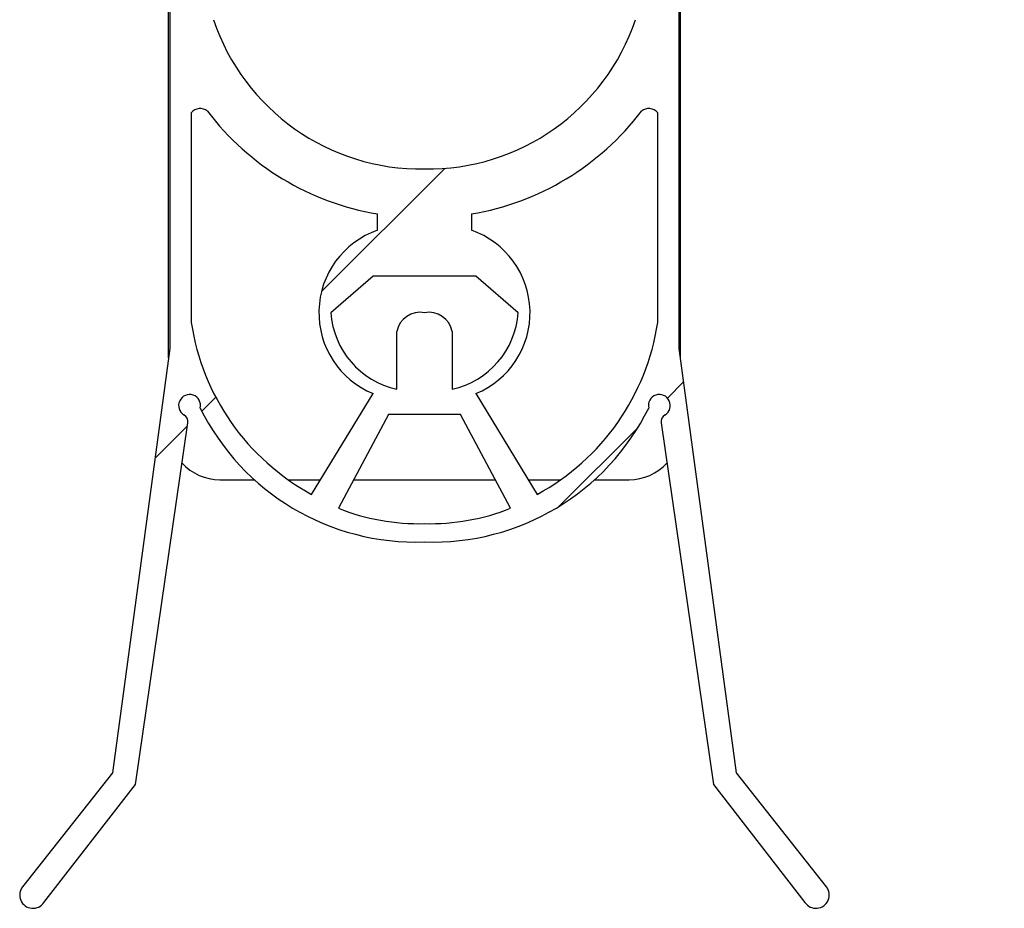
# Model space of a CAD drawing. Header units: inches. Extents: x 170 to 288, y 234 to 248.
# Tile 353 of 480: x 244.98 to 245.365, y 235.67 to 236.018. Entities that reach past the tile are written whole.
import ezdxf

# ---------------------------------------------------------------- set-up
doc = ezdxf.new("R2010")
doc.units = ezdxf.units.IN
doc.header["$LTSCALE"] = 0.25
doc.header["$MEASUREMENT"] = 0
doc.layers.add('ANNOTATIONS', color=1, linetype='Continuous')
doc.layers.add('DETAILS', color=4, linetype='Continuous')
doc.styles.add('ARIAL', font='arial.ttf', dxfattribs={"height": 0.09375})
doc.dimstyles.new('STANDARD$0', dxfattribs={"dimtxt": 0.09375, "dimasz": 0.09375, "dimexe": 0.03125, "dimexo": 0.046875, "dimgap": 0.09, "dimtad": 0, "dimtih": 1, "dimtoh": 1, "dimdec": 4, "dimzin": 0, "dimdsep": 46, "dimtxsty": 'ARIAL', "dimcen": 0.09, "dimadec": 0, "dimazin": 0, "dimtfac": 1, "dimtdec": 4, "dimtofl": 0, "dimtmove": 0, "dimatfit": 1, "dimfxl": 1, "dimtolj": 1, "dimtzin": 0, "dimarcsym": 0})

# ---------------------------------------------------------------- blocks, each defined once
blk = doc.blocks.new('*D80')
at = {"layer": 'ANNOTATIONS', "color": 0, "lineweight": -2, "transparency": 16777216}
for p, q in [((245.34822844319, 237.547253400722), (245.6166792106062, 237.547253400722)), ((245.5854292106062, 237.453503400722), (245.5854292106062, 236.7435161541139)), ((245.5854292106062, 235.7664833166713), (245.5854292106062, 236.4665047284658)), ((245.3809953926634, 235.6727333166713), (245.6166792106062, 235.6727333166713))]:
    blk.add_line(p, q, dxfattribs=at)
at = {"layer": 'ANNOTATIONS', "color": 0, "transparency": 16777216}
for points in [[(245.5698042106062, 237.453503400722), (245.6010542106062, 237.453503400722), (245.5854292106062, 237.547253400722)], [(245.5698042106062, 235.7664833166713), (245.6010542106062, 235.7664833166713), (245.5854292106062, 235.6727333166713)]]:
    blk.add_solid(points, dxfattribs=at)
at = {"layer": 'defpoints', "color": 0, "transparency": 16777216}
for p in [(245.25447844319, 237.547253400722), (245.5854292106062, 237.547253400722), (245.2872453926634, 235.6727333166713)]:
    blk.add_point(p, dxfattribs=at)
at = {"layer": 'ANNOTATIONS', "color": 0, "transparency": 16777216, "insert": (245.5854292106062, 236.6050104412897), "char_height": 0.09375, "attachment_point": 5, "style": 'ARIAL'}
blk.add_mtext('\\A1;9 3/8"', dxfattribs=at)

msp = doc.modelspace()

# ---------------------------------------------------------------- hatches: boundary and pattern name
at = {"layer": 'DETAILS'}
h = msp.add_hatch(dxfattribs=at)
h.set_pattern_fill('ANSI34', color=256, style=0)
h.set_pattern_definition([(45, (239.5543638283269, 231.7817086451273), (-0.5303300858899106, 0.5303300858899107), []), (45, (239.7311405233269, 231.7817086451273), (-0.5303300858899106, 0.5303300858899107), []), (45, (239.9079172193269, 231.7817086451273), (-0.5303300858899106, 0.5303300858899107), []), (45, (240.0846939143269, 231.7817086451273), (-0.5303300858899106, 0.5303300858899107), [])])
edge = h.paths.add_edge_path(flags=0)
edge.add_line((245.2604980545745, 235.7233197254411), (245.2380551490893, 235.8891610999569))
edge.add_line((245.2380551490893, 235.8891610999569), (245.2380551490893, 236.1679315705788))
edge.add_line((245.2380551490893, 236.1679315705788), (245.1744642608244, 236.1679315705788))
edge.add_line((245.1744642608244, 236.1679315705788), (245.1744642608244, 236.1879117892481))
edge.add_line((245.1744642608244, 236.1879117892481), (245.2178828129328, 236.1879117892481))
edge.add_line((245.2178828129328, 236.1879117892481), (245.2178828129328, 236.2117343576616))
edge.add_line((245.2178828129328, 236.2117343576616), (245.0591937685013, 236.2117343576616))
edge.add_line((245.0591937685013, 236.2117343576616), (245.0591937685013, 236.1879117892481))
edge.add_line((245.0591937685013, 236.1879117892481), (245.1026123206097, 236.1879117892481))
edge.add_line((245.1026123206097, 236.1879117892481), (245.1026123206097, 236.1679315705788))
edge.add_line((245.1026123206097, 236.1679315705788), (245.0390214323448, 236.1679315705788))
edge.add_line((245.0390214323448, 236.1679315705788), (245.0390214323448, 235.8891610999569))
edge.add_line((245.0390214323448, 235.8891610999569), (245.0165785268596, 235.7233197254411))
edge.add_line((245.0165785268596, 235.7233197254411), (244.9814533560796, 235.6788172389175))
edge.add_arc((244.9855202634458, 235.675607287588), 0.005181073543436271, 141.716476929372, 326.3110189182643)
edge.add_line((244.9898312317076, 235.672733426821), (245.0255616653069, 235.7188096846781))
edge.add_line((245.0255616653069, 235.7188096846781), (245.0460408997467, 235.8600671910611))
edge.add_arc((245.0428870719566, 235.8605244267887), 0.003186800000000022, 351.7508458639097, 418.968403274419)
edge.add_arc((245.0467342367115, 235.8669191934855), 0.004276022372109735, -13.446066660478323, 238.9684032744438, ccw=False)
edge.add_arc((245.1351800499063, 235.9075522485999), 0.09400603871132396, 206.2836781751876, 272.0472511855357)
edge.add_arc((245.1418965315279, 235.9075522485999), 0.09400603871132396, 267.9527488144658, 333.7163218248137)
edge.add_arc((245.2303423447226, 235.8669191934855), 0.004276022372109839, -58.96840327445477, 193.4460666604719, ccw=False)
edge.add_arc((245.2341895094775, 235.8605244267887), 0.003186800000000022, 121.0315967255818, 188.2491541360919)
edge.add_line((245.2310356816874, 235.8600671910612), (245.2515149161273, 235.7188096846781))
edge.add_line((245.2515149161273, 235.7188096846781), (245.2872453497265, 235.672733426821))
edge.add_arc((245.2915563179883, 235.675607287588), 0.005181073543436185, 213.6889810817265, 398.2835230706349)
edge.add_line((245.2956232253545, 235.6788172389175), (245.2604980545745, 235.7233197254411))
edge = h.paths.add_edge_path(flags=0)
edge.add_arc((245.1385382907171, 236.1842615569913), 0.01632998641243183, 0, 360)
edge = h.paths.add_edge_path(flags=0)
edge.add_arc((245.0725756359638, 236.1052598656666), 0.01173838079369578, 0, 360)
edge = h.paths.add_edge_path(flags=0)
edge.add_arc((245.1314337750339, 235.9031468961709), 0.03416172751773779, 109.3291004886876, 247.6570294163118)
edge.add_line((245.1184471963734, 235.871549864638), (245.0944454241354, 235.8321890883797))
edge.add_arc((245.1384424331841, 235.9131038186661), 0.09210282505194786, 188.6017576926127, 241.46506864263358, ccw=False)
edge.add_line((245.0473755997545, 235.8993283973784), (245.0473755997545, 235.981320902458))
edge.add_arc((245.0508335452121, 235.9784256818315), 0.004509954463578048, 50.06170250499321, 140.0617025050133, ccw=False)
edge.add_arc((245.1377571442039, 236.0458800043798), 0.105623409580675, 217.2930556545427, 260.3911960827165)
edge.add_line((245.1201264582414, 235.9417384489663), (245.1201264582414, 235.9353830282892))
edge = h.paths.add_edge_path(flags=0)
edge.add_arc((245.1364947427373, 235.9067365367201), 0.08601892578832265, 248.440857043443, 271.36130148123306, ccw=False)
edge.add_line((245.1048861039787, 235.8267356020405), (245.1244995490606, 235.8634466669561))
edge.add_line((245.1244995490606, 235.8634466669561), (245.1525770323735, 235.8634466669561))
edge.add_line((245.1525770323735, 235.8634466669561), (245.1721904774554, 235.8267356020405))
edge.add_arc((245.1405818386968, 235.9067365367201), 0.08601892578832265, 268.6386985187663, 291.5591429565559, ccw=False)
edge = h.paths.add_edge_path(flags=0)
edge.add_arc((245.1456428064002, 235.9031468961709), 0.03416172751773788, 292.3429705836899, 430.6708995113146)
edge.add_line((245.1569501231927, 235.9353830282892), (245.1569501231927, 235.9417384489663))
edge.add_arc((245.1393194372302, 236.0458800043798), 0.1056234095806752, 279.6088039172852, 322.7069443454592)
edge.add_arc((245.226243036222, 235.9784256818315), 0.004509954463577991, 39.9382974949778, 129.9382974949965, ccw=False)
edge.add_line((245.2297009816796, 235.981320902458), (245.2297009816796, 235.8993283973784))
edge.add_arc((245.13863414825, 235.9131038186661), 0.09210282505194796, 298.5349313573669, 351.3982423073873, ccw=False)
edge.add_line((245.1826311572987, 235.8321890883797), (245.1586293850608, 235.871549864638))
edge = h.paths.add_edge_path(flags=0)
edge.add_arc((245.2045009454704, 236.1052598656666), 0.01173838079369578, 0, 360)
edge = h.paths.add_edge_path(flags=0)
edge.add_line((245.2143210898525, 236.1389805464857), (245.2143210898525, 236.125084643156))
edge.add_line((245.2143210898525, 236.125084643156), (245.1993443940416, 236.125084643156))
edge.add_arc((245.2048384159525, 236.1054947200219), 0.02034574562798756, 105.6662281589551, 258.4150358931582)
edge.add_line((245.2007525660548, 236.0855634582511), (245.2178828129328, 236.0855634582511))
edge.add_line((245.2178828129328, 236.0855634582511), (245.221027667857, 236.017660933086))
edge.add_arc((245.1397785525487, 236.0450579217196), 0.08574388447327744, 269.1712033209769, 341.36602859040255, ccw=False)
edge.add_arc((245.1372980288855, 236.0450579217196), 0.08574388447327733, 198.6339714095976, 270.8287966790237, ccw=False)
edge.add_line((245.0560489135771, 236.0176609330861), (245.0591937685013, 236.0855634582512))
edge.add_line((245.0591937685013, 236.0855634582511), (245.0763240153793, 236.0855634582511))
edge.add_arc((245.0722381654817, 236.1054947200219), 0.02034574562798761, 281.5849641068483, 434.3337718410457)
edge.add_line((245.0777321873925, 236.125084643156), (245.0627554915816, 236.125084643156))
edge.add_line((245.0627554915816, 236.125084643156), (245.0627554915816, 236.1389805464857))
edge.add_line((245.0627554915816, 236.1389805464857), (245.1096927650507, 236.1491708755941))
edge.add_line((245.1096927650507, 236.1491708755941), (245.1673838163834, 236.1491708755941))
edge.add_line((245.1673838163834, 236.1491708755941), (245.2143210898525, 236.1389805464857))
edge = h.paths.add_edge_path(flags=0)
edge.add_line((245.1018816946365, 235.9031468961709), (245.1184471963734, 235.9174198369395))
edge.add_line((245.1184471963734, 235.9174198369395), (245.1586293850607, 235.9174198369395))
edge.add_line((245.1586293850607, 235.9174198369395), (245.1751948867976, 235.9031468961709))
edge.add_arc((245.1420582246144, 235.9056470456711), 0.03323084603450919, 282.73448853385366, 355.6852287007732, ccw=False)
edge.add_line((245.1493834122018, 235.8732336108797), (245.1493834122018, 235.8957614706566))
edge.add_arc((245.1402681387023, 235.8940316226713), 0.009277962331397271, 10.74550573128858, 100.7455057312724)
edge.add_arc((245.1368084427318, 235.8940316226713), 0.009277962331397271, 79.25449426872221, 169.2544942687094)
edge.add_line((245.1276931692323, 235.8957614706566), (245.1276931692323, 235.8732336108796))
edge.add_arc((245.1350183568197, 235.9056470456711), 0.03323084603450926, 184.3147712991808, 257.2655114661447, ccw=False)

# ---------------------------------------------------------------- linework, layer by layer
for p, q in [((245.0390213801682, 236.1679324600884), (245.0390213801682, 235.889161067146)), ((245.2380551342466, 235.889161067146), (245.2380551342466, 236.1679324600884)), ((245.0385383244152, 235.8855904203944), (245.0385383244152, 236.1611966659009)), ((245.2385383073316, 235.8855904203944), (245.2385383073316, 236.1611966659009)), ((245.0473756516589, 235.9813201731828), (245.0473756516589, 235.8993285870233)), ((245.2297009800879, 235.8993285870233), (245.2297009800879, 235.9813201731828)), ((245.1201264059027, 235.9353823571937), (245.1201264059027, 235.9417389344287)), ((245.1569501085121, 235.9417389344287), (245.1569501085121, 235.9353823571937)), ((245.1184471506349, 235.9174202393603), (245.1018817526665, 235.9031470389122)), ((245.1586293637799, 235.9174202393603), (245.1184471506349, 235.9174202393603)), ((245.1751948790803, 235.9031470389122), (245.1586293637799, 235.9174202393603)), ((245.1276931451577, 235.8732339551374), (245.1276931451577, 235.895761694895)), ((245.1493833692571, 235.895761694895), (245.1493833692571, 235.8732339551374)), ((245.0390213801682, 235.889161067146), (245.0165784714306, 235.7233193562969)), ((245.2604980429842, 235.7233193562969), (245.2380551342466, 235.889161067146)), ((245.0944453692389, 235.832188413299), (245.1184471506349, 235.8715500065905)), ((245.1586293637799, 235.8715500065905), (245.1826311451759, 235.832188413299)), ((245.1244996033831, 235.8634475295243), (245.1048861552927, 235.826734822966)), ((245.1525770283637, 235.8634475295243), (245.1244996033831, 235.8634475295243)), ((245.1721904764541, 235.826734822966), (245.1525770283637, 235.8634475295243)), ((245.0255616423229, 235.7188100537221), (245.0460408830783, 235.8600664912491)), ((245.2310356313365, 235.8600664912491), (245.2515148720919, 235.7188100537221)), ((245.0585382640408, 235.8379123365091), (245.0720346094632, 235.8379123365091)), ((245.0852532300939, 235.8379123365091), (245.0979350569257, 235.8379123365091)), ((245.1108571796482, 235.8379123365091), (245.1662194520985, 235.8379123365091)), ((245.1791415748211, 235.8379123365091), (245.1918232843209, 235.8379123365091)), ((245.2050419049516, 235.8379123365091), (245.218538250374, 235.8379123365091)), ((245.0165784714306, 235.7233193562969), (244.9814533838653, 235.6788176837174)), ((245.2956232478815, 235.6788176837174), (245.2604980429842, 235.7233193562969)), ((244.9898312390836, 235.6727333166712), (245.0255616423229, 235.7188100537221)), ((245.2515148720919, 235.7188100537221), (245.2872453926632, 235.6727333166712))]:
    msp.add_line(p, q, dxfattribs=at)
for centre, radius, start, end in [((245.1372980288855, 236.0450579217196), 0.08574388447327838, 198.6339714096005, 270.8287966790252), ((245.1397785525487, 236.0450579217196), 0.08574388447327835, 269.1712033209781, 341.3660285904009), ((245.0508335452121, 235.9784256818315), 0.004509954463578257, 50.0617025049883, 140.0617025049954), ((245.1377571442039, 236.0458800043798), 0.1056234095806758, 217.293055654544, 260.3911960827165), ((245.1393194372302, 236.0458800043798), 0.1056234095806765, 279.6088039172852, 322.7069443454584), ((245.226243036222, 235.9784256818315), 0.004509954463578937, 39.93829749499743, 129.9382974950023), ((245.1314337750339, 235.9031468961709), 0.03416172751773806, 109.3291004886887, 247.6570294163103), ((245.1456428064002, 235.9031468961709), 0.03416172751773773, 292.3429705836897, 70.67089951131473), ((245.1350183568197, 235.9056470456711), 0.0332308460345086, 184.3147712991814, 257.2655114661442), ((245.1368084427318, 235.8940316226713), 0.009277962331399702, 79.25449426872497, 169.2544942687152), ((245.1402681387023, 235.8940316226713), 0.009277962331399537, 10.7455057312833, 100.7455057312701), ((245.1420582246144, 235.9056470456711), 0.03323084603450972, 282.7344885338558, 355.6852287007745), ((245.1384424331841, 235.9131038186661), 0.09210282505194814, 188.601757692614, 241.4650686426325), ((245.13863414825, 235.9131038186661), 0.09210282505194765, 298.5349313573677, 351.3982423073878), ((245.0467342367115, 235.8669191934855), 0.004276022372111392, 346.5539333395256, 238.9684032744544), ((245.2303423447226, 235.8669191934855), 0.004276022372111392, 301.0315967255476, 193.4460666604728), ((245.1351800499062, 235.9075522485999), 0.0940060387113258, 206.2836781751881, 272.0472511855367), ((245.1418965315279, 235.9075522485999), 0.09400603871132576, 267.9527488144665, 333.7163218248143), ((245.0428870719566, 235.8605244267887), 0.003186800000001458, 351.7508458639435, 58.96840327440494), ((245.2341895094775, 235.8605244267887), 0.003186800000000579, 121.0315967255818, 188.2491541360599), ((245.0585382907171, 235.8579117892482), 0.02000000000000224, 222.4148450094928, 270), ((245.218538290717, 235.8579117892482), 0.02000000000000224, 270, 317.5851549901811), ((245.1364947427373, 235.9067365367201), 0.08601892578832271, 248.4408570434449, 271.3613014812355), ((245.1405818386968, 235.9067365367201), 0.08601892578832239, 268.6386985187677, 291.5591429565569), ((244.9855202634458, 235.675607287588), 0.005181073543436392, 141.7164769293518, 326.3110189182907), ((245.2915563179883, 235.675607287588), 0.005181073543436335, 213.6889810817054, 38.2835230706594)]:
    msp.add_arc(centre, radius, start, end, dxfattribs=at)

# ---------------------------------------------------------------- dimensions: what is measured, and where the dimension line sits
at = {"layer": 'ANNOTATIONS'}
dim = msp.add_linear_dim(base=(245.5854292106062, 237.547253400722), p1=(245.2872453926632, 235.6727333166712), p2=(245.2544784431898, 237.5472534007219), angle=90, text='9 3/8"', dimstyle='STANDARD$0', override={"dimexo": 0.09375}, dxfattribs=at)
dim.commit()
dim.dimension.update_dxf_attribs({"geometry": '*D80', "text_midpoint": (245.5854292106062, 236.6050104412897), "dimtype": 160})

doc.saveas('drawing.dxf')
